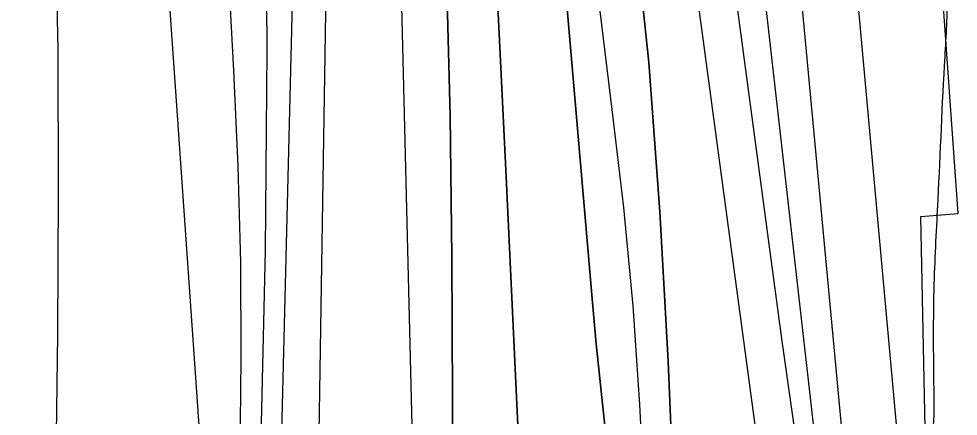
# Model space of a CAD drawing. Extents: x 3392644 to 3430565, y 576657 to 602123.
# Drawn here: x 3404123.2 to 3404596.4, y 587298.9 to 587498.8 of the extents above; entities that cross this region are included whole.
import ezdxf

# ---------------------------------------------------------------- set-up
doc = ezdxf.new("R2010")
doc.units = 0
for name, color, linetype in [('V-RIVR-EDGE', 7, 'Continuous'), ('V-RRAP-RVMT', 7, 'Continuous'), ('V-TOPO-DPTH', 7, 'Continuous'), ('V-TOPO-MAJR', 7, 'Continuous'), ('V-TOPO-MINR', 7, 'Continuous'), ('V-TOPO-WATR', 7, 'Continuous')]:
    doc.layers.add(name, color=color, linetype=linetype)

msp = doc.modelspace()

# ---------------------------------------------------------------- linework, layer by layer
at = {"layer": 'V-RIVR-EDGE'}
msp.add_spline([(3396775.14, 583083.89), (3396813.13, 583077.25), (3396878.17, 583066.49), (3396944.3, 583054.63), (3397040.4, 583038.31), (3397098.86, 583026.47), (3397143.44, 583017.58), (3397248.67, 583000.14), (3397318.11, 582991.93), (3397366.71, 582985.6), (3397425.56, 582983.99), (3397482.58, 582983.48), (3397505.25, 582983.79), (3397523.16, 582984.11), (3397535.58, 582982.98), (3397547.29, 582984.42), (3397553.5, 582984.4), (3397557.52, 582982.93), (3397564.81, 582974.5), (3397565.15, 582965), (3397563.3, 582955.5), (3397562.9, 582944.17), (3397563.63, 582940.51), (3397567.64, 582939.04), (3397569.83, 582934.65), (3397572, 582924.77), (3397574.55, 582922.94), (3397581.49, 582921.46), (3397584.79, 582923.64), (3397587.72, 582927.29), (3397589.58, 582941.18), (3397592.53, 582951.41), (3397596.2, 582957.61), (3397599.87, 582960.89), (3397604.64, 582968.56), (3397610.49, 582971.83), (3397617.81, 582975.47), (3397652.55, 582980.5), (3397688.01, 582979.68), (3397709.94, 582978.53), (3397734.79, 582976.64), (3397757.82, 582975.85), (3397782.68, 582977.62), (3397809.01, 582980.85), (3397835.7, 582984.44), (3397884.71, 582992.36), (3397923.1, 582994.82), (3397953.43, 582993.65), (3397988.88, 582988.44), (3398023.98, 582990.18), (3398046.29, 582997.44), (3398058.01, 583005.82), (3398070.83, 583016.02), (3398086.2, 583024.03), (3398111.07, 583028.35), (3398172.52, 583041.72), (3398207.99, 583048.58), (3398231.38, 583047.79), (3398261.36, 583049.18), (3398286.96, 583052.41), (3398312.56, 583059.29), (3398337.81, 583067.64), (3398383.51, 583070.45), (3398451.14, 583073.57), (3398464.66, 583070.98), (3398479.26, 583062.17), (3398495.66, 583042.02), (3398503.3, 583028.11), (3398512.79, 583021.51), (3398522.66, 583021.48), (3398535.48, 583032.42), (3398552.68, 583038.96), (3398566.94, 583038.56), (3398581.91, 583033.4), (3398603.84, 583032.25), (3398616.27, 583032.22), (3398624.31, 583030.01), (3398639.66, 583030.33), (3398675.85, 583031.71), (3398691.94, 583032.03), (3398705.09, 583030.9), (3398713.5, 583031.98), (3398731.78, 583032.67), (3398752.25, 583032.98), (3398769.08, 583035.5), (3398785.16, 583035.09), (3398791, 583033.62), (3398807.07, 583027), (3398820.95, 583021.84), (3398831.53, 583014.51), (3398866.59, 582999.07), (3398896.89, 582982.54), (3398913.68, 582974.09), (3398926.48, 582974.79), (3398937.8, 582972.94), (3398949.86, 582968.89), (3398961.91, 582965.2), (3398977.27, 582966.63), (3398994.46, 582970.97), (3399010.92, 582975.68), (3399021.17, 582979.68), (3399028.86, 582985.87), (3399040.95, 582996.08), (3399048.27, 583000.08), (3399061.07, 583002.24), (3399090.69, 583006.19), (3399115.92, 583011.24), (3399122.14, 583011.23), (3399129.44, 583009.38), (3399136.01, 583003.15), (3399140.38, 582998.39), (3399145.13, 582998.38), (3399161.95, 582999.43), (3399171.46, 583000.14), (3399183.52, 582999.75), (3399192.29, 582999.72), (3399200.71, 583002.63), (3399201.81, 583006.65), (3399202.19, 583011.4), (3399199.65, 583018.35), (3399194.91, 583023.84), (3399194.56, 583028.6), (3399194.57, 583034.81), (3399197.88, 583043.21), (3399198.26, 583048.69), (3399196.47, 583062.22), (3399193.94, 583072.83), (3399193.58, 583076.12), (3399195.42, 583080.5), (3399198.35, 583083.05), (3399203.11, 583085.6), (3399213.35, 583087.04), (3399220.29, 583086.29), (3399226.85, 583079.69), (3399239.25, 583065.77), (3399254.93, 583052.94), (3399266.62, 583046.7), (3399276.12, 583046.67), (3399289.66, 583051.03), (3399302.47, 583058.67), (3399319.32, 583073.62), (3399325.92, 583081.28), (3399329.58, 583083.83), (3399336.89, 583081.61), (3399352.22, 583075), (3399367.93, 583071.3), (3399390.22, 583066.13), (3399402.65, 583065.73), (3399440.31, 583069.3), (3399461.52, 583073.63), (3399519.3, 583081.16), (3399573.06, 583094.92), (3399604.89, 583102.52), (3399633.41, 583107.57), (3399653.88, 583106.42), (3399671.07, 583108.57), (3399695.94, 583113.63), (3399715.33, 583122.35), (3399740.23, 583137.28), (3399751.59, 583151.14), (3399762.22, 583164.27), (3399774.68, 583175.94), (3399784.2, 583182.5), (3399792.63, 583189.06), (3399795.57, 583195.99), (3399799.59, 583197.45), (3399802.52, 583197.44), (3399809.45, 583193.77), (3399814.94, 583193.75), (3399821.88, 583194.1), (3399845.3, 583201.72), (3399905.65, 583216.56), (3399931.26, 583225.27), (3399967.47, 583235.05), (3399992.35, 583244.13), (3400000.42, 583253.24), (3400007.74, 583257.61), (3400018.35, 583260.51), (3400031.88, 583262.31), (3400047.97, 583265.19), (3400055.29, 583270.65), (3400066.64, 583276.11), (3400079.44, 583279), (3400083.83, 583280.45), (3400095.54, 583285.18), (3400101.39, 583285.53), (3400125.89, 583289.85), (3400153.69, 583298.56), (3400192.84, 583311.99), (3400239.67, 583327.59), (3400291.98, 583342.08), (3400327.1, 583352.23), (3400354.52, 583356.18), (3400375.01, 583360.89), (3400387.44, 583364.88), (3400390, 583364.14), (3400389.25, 583357.93), (3400389.25, 583356.1), (3400393.62, 583348.41), (3400397.25, 583337.8), (3400401.98, 583328.65), (3400413.64, 583316.56), (3400424.96, 583308.85), (3400439.21, 583307.36), (3400460.42, 583310.59), (3400467.01, 583315.33), (3400473.24, 583320.43), (3400475.46, 583330.66), (3400471.53, 583368.32), (3400471.56, 583380.39), (3400472.3, 583385.5), (3400478.16, 583390.24), (3400480.38, 583399.01), (3400481.48, 583402.66), (3400485.15, 583405.94), (3400498.32, 583410.66), (3400503.81, 583414.67), (3400508.21, 583419.41), (3400517, 583425.6), (3400522.86, 583431.8), (3400535.67, 583435.79), (3400564.57, 583444.13), (3400601.51, 583453.54), (3400634.06, 583462.23), (3400664.06, 583471.66), (3400688.58, 583481.84), (3400707.98, 583491.29), (3400725.92, 583502.58), (3400759.21, 583514.93), (3400794.34, 583529.1), (3400829.1, 583542.54), (3400868.99, 583559.25), (3400880.69, 583563.25), (3400906.68, 583575.61), (3400920.95, 583582.89), (3400934.49, 583585.78), (3400950.95, 583590.12), (3400981.32, 583603.21), (3401005.11, 583615.94), (3401022.67, 583620.65), (3401047.18, 583628.63), (3401067.67, 583634.8), (3401097.3, 583646.06), (3401115.59, 583651.49), (3401142.3, 583657.64), (3401149.62, 583661.64), (3401161.69, 583667.1), (3401193.53, 583681.64), (3401226.83, 583695.82), (3401250.24, 583702.34), (3401263.42, 583711.08), (3401269.29, 583717.28), (3401275.87, 583719.82), (3401291.97, 583724.17), (3401309.52, 583727.41), (3401322.7, 583735.79), (3401344.66, 583746.34), (3401352.71, 583749.97), (3401362.22, 583751.78), (3401379.42, 583760.51), (3401398.82, 583769.6), (3401425.17, 583782.33), (3401447.87, 583793.97), (3401460.31, 583801.61), (3401469.83, 583807.8), (3401481.17, 583811.8), (3401489.22, 583812.87), (3401505.33, 583824.9), (3401519.25, 583833.64), (3401536.81, 583842.73), (3401545.23, 583847.46), (3401556.22, 583853.65), (3401577.08, 583864.93), (3401601.24, 583877.3), (3401634.54, 583893.67), (3401648.83, 583904.6), (3401672.26, 583919.89), (3401702.65, 583940.65), (3401720.23, 583955.23), (3401724.63, 583960.7), (3401725.38, 583965.45), (3401725.76, 583971.67), (3401726.13, 583973.49), (3401728.69, 583974.22), (3401733.05, 583964.7), (3401734.88, 583964.7), (3401742.2, 583967.24), (3401756.11, 583975.61), (3401775.15, 583990.92), (3401800.41, 584006.21), (3401823.48, 584021.51), (3401859.37, 584047.37), (3401900.01, 584075.42), (3401938.1, 584104.2), (3401973.26, 584129.7), (3402017.57, 584163.23), (3402052, 584188.73), (3402068.49, 584206.23), (3402087.54, 584223.73), (3402105.12, 584237.21), (3402120.5, 584246.32), (3402139.91, 584263.45), (3402161.52, 584279.48), (3402205.11, 584317.02), (3402240.28, 584346.55), (3402249.43, 584352.74), (3402267, 584360.37), (3402279.09, 584369.84), (3402289.35, 584382.25), (3402295.58, 584388.45), (3402316.09, 584405.58), (3402366.26, 584439.08), (3402387.87, 584455.85), (3402402.52, 584467.87), (3402414.96, 584474.42), (3402428.14, 584479.87), (3402444.61, 584490.43), (3402463.66, 584506.1), (3402475.38, 584515.58), (3402490.4, 584526.87), (3402538.38, 584566.6), (3402565.85, 584589.93), (3402576.85, 584603.79), (3402584.19, 584615.47), (3402588.96, 584620.94), (3402605.08, 584634.06), (3402621.92, 584644.99), (3402632.54, 584652.64), (3402636.57, 584654.82), (3402639.12, 584654.08), (3402643.14, 584651.51), (3402646.06, 584651.87), (3402650.46, 584654.42), (3402655.21, 584657.33), (3402657.78, 584660.98), (3402658.15, 584663.54), (3402657.43, 584667.2), (3402657.8, 584669.75), (3402663.3, 584675.59), (3402665.15, 584682.17), (3402672.1, 584687.27), (3402682.35, 584693.45), (3402693.7, 584699.64), (3402701.76, 584708.03), (3402707.63, 584713.86), (3402719.35, 584722.61), (3402736.94, 584743.03), (3402754.54, 584764.19), (3402758.95, 584773.32), (3402762.27, 584784.64), (3402760.83, 584794.15), (3402761.57, 584796.34), (3402774.39, 584808.37), (3402790.16, 584827.71), (3402794.57, 584836.11), (3402801.88, 584838.65), (3402805.55, 584843.03), (3402807.76, 584848.87), (3402817.65, 584858.35), (3402830.1, 584866.36), (3402842.19, 584879.12), (3402850.26, 584889.7), (3402856.14, 584902.48), (3402862.74, 584909.05), (3402867.86, 584912.69), (3402878.85, 584918.88), (3402888.37, 584926.53), (3402904.49, 584941.48), (3402914.38, 584948.4), (3402928.29, 584956.41), (3402934.88, 584962.97), (3402937.82, 584966.62), (3402938.2, 584971.74), (3402937.49, 584981.24), (3402937.5, 584985.26), (3402953.25, 584998.38), (3402977.78, 585014.77), (3402996.08, 585025.33), (3403016.58, 585033.32), (3403039.62, 585040.21), (3403050.24, 585047.49), (3403059.76, 585052.22), (3403070.36, 585053.66), (3403078.04, 585055.1), (3403086.82, 585058.73), (3403115, 585071.46), (3403146.48, 585086.37), (3403132.2, 585079.82), (3403142.45, 585086.01), (3403170.26, 585097.64), (3403184.91, 585105.28), (3403217.1, 585117.27), (3403261, 585129.59), (3403315.49, 585137.86), (3403347.67, 585142.9), (3403378.02, 585148.3), (3403417.15, 585155.52), (3403455.19, 585164.93), (3403485.93, 585175.09), (3403512.28, 585188.55), (3403532.06, 585206.05), (3403547.09, 585222.46), (3403548.93, 585227.21), (3403552.23, 585230.49), (3403560.64, 585231.56), (3403567.21, 585229.72), (3403575.99, 585229.7), (3403592.09, 585238.43), (3403619.92, 585256.64), (3403671.55, 585292.34), (3403695.34, 585305.8), (3403703.02, 585307.98), (3403726.45, 585322.18), (3403748.06, 585336.38), (3403779.55, 585358.6), (3403809.21, 585377.53), (3403822.77, 585393.59), (3403849.18, 585429.71), (3403874.86, 585465.83), (3403895.4, 585495.03), (3403900.9, 585503.42), (3403902.73, 585503.78), (3403907.12, 585503.77), (3403912.25, 585507.42), (3403928.75, 585531.5), (3403948.93, 585557.77), (3403964.7, 585578.57), (3403972.02, 585584.76), (3403979.71, 585590.23), (3403995.48, 585610.29), (3404005.01, 585622.7), (3404016.37, 585633.64), (3404029.56, 585643.47), (3404037.99, 585651.5), (3404055.97, 585682.52), (3404090.08, 585725.57), (3404116.13, 585765.72), (3404146.2, 585804.39), (3404172.94, 585828.45), (3404201.19, 585866.4), (3404218.43, 585893.04), (3404241.93, 585935.75), (3404254.07, 585966.43), (3404273.19, 586011.35), (3404295.99, 586065.39), (3404324.69, 586140.26), (3404338.69, 586187.01), (3404345.72, 586217.7), (3404351.25, 586238.52), (3404360.45, 586263.72), (3404367.44, 586279.43), (3404369.3, 586292.95), (3404362.76, 586312.34), (3404363.17, 586329.88), (3404363.57, 586342.67), (3404369.08, 586353.63), (3404375.35, 586376.28), (3404377.98, 586402.59), (3404387.58, 586442.78), (3404404.86, 586483.67), (3404421.07, 586535.91), (3404432.49, 586570.61), (3404448.69, 586615.89), (3404459.02, 586653.89), (3404467.16, 586695.17), (3404471.26, 586726.6), (3404473.16, 586754.74), (3404478.79, 586815.41), (3404482.55, 586855.98), (3404480.77, 586876.82), (3404477.15, 586890.35), (3404476.43, 586897.3), (3404479.38, 586906.06), (3404487.09, 586917.74), (3404493.7, 586931.25), (3404496.67, 586951.72), (3404498.57, 586978.76), (3404518.44, 587033.91), (3404529.49, 587065.32), (3404542.74, 587101.11), (3404549.38, 587126.32), (3404556.41, 587159.57), (3404562.7, 587192.45), (3404572.3, 587229.71), (3404578.96, 587262.96), (3404583.78, 587291.46), (3404584.2, 587312.66), (3404584.33, 587365.67), (3404586.26, 587407.7), (3404589.73, 587479.7), (3404590.91, 587511.5), (3404590.2, 587522.47), (3404583.68, 587546.61), (3404570.63, 587590.51), (3404552.86, 587645.02), (3404544.13, 587665.51), (3404532.49, 587688.57), (3404524.85, 587703.21), (3404520.49, 587711.27), (3404519.77, 587718.21), (3404519.8, 587729.91), (3404518.73, 587740.88), (3404513.99, 587745.64), (3404512.17, 587750.04), (3404510.02, 587765.76)], degree=3, dxfattribs=at)
at = {"layer": 'V-RRAP-RVMT'}
msp.add_lwpolyline([(3404486.89, 586898.17), (3404501.76, 587009.42), (3404511.57, 587008.31), (3404526.34, 587138.76), (3404552.18, 587136.2), (3404565.34, 587267.71), (3404580.27, 587268), (3404577.53, 587399.39), (3404596.38, 587400.77), (3404585.66, 587552.14), (3404572.86, 587551.16), (3404572.86, 587553.45), (3404555.64, 587553.45), (3404546.21, 587671.71), (3404533.89, 587670.74), (3404533.89, 587678.95), (3404504.3, 587678.95), (3404493.37, 587798.61), (3404476.71, 587797.09), (3404476.69, 587803.87), (3404463.2, 587803.83), (3404452.88, 587926.24)], dxfattribs=at)
at = {"layer": 'V-TOPO-DPTH'}
for points in [[(3404022.02, 586039.5), (3404189.26, 586535.13), (3404221.77, 586638.28), (3404251.5, 586742.16), (3404277.04, 586847.16), (3404299.78, 586952.89), (3404337.29, 587146), (3404338.9, 587155.76), (3404340.15, 587165.55), (3404340.83, 587175.4), (3404341.15, 587185.29), (3404341.62, 587307.75), (3404341.4, 587378.89), (3404340.53, 587450.01), (3404338.68, 587521.12), (3404336.19, 587592.21), (3404314.03, 588119.34)], [(3404022.02, 586039.5), (3404189.26, 586535.13), (3404221.77, 586638.28), (3404251.5, 586742.16), (3404277.04, 586847.16), (3404299.78, 586952.89), (3404337.29, 587146), (3404338.9, 587155.76), (3404340.15, 587165.55), (3404340.83, 587175.4), (3404341.15, 587185.29), (3404341.62, 587307.75), (3404341.4, 587378.89), (3404340.53, 587450.01), (3404338.68, 587521.12), (3404336.19, 587592.21), (3404314.03, 588119.34)], [(3404214.17, 585957.59), (3404421.31, 586588.37), (3404448.69, 586677.5), (3404473.75, 586767.24), (3404495.34, 586857.88), (3404514.61, 586949.11), (3404543.85, 587102.03), (3404546.33, 587117.3), (3404548.25, 587132.63), (3404549.33, 587148.04), (3404549.84, 587163.5), (3404461.25, 588109.59)], [(3404427.32, 587917.41), (3404439.07, 587847.56), (3404507.62, 587336.55), (3404527.71, 587195.16), (3404529.32, 587159.4), (3404529.27, 587137.26), (3404529.22, 587118.53), (3404517.19, 587074.29), (3404463.94, 586885.41), (3404350.54, 586475.31), (3404240.62, 586095.85), (3404194.3, 585959.74)], [(3404427.32, 587917.41), (3404439.07, 587847.56), (3404507.62, 587336.55), (3404527.71, 587195.16), (3404529.32, 587159.4), (3404529.27, 587137.26), (3404529.22, 587118.53), (3404517.19, 587074.29), (3404463.94, 586885.41), (3404350.54, 586475.31), (3404240.62, 586095.85), (3404194.3, 585959.74)], [(3404245, 586485.84), (3404426.58, 587143.14), (3404427.54, 587147.38), (3404428.24, 587151.65), (3404428.55, 587155.97), (3404428.6, 587160.32), (3404427.49, 587191.82), (3404426.51, 587211.93), (3404425.18, 587232), (3404423.31, 587252.04), (3404421.08, 587272.04), (3404420.92, 587273.34), (3404418.47, 587293.98), (3404416.17, 587314.64), (3404414.1, 587335.33), (3404412.2, 587356.03), (3404383.66, 587686.69), (3404377.25, 587762.21), (3404370.97, 587837.74), (3404364.89, 587913.29)], [(3404364.89, 587913.29), (3404370.97, 587837.74), (3404377.25, 587762.21), (3404383.66, 587686.69), (3404412.2, 587356.03), (3404414.1, 587335.33), (3404416.17, 587314.64), (3404418.47, 587293.98), (3404420.92, 587273.34), (3404421.08, 587272.04), (3404423.31, 587252.04), (3404425.18, 587232), (3404426.51, 587211.93), (3404427.49, 587191.82), (3404428.6, 587160.32), (3404428.55, 587155.97), (3404428.24, 587151.65), (3404427.54, 587147.38), (3404426.58, 587143.14), (3404245, 586485.84)], [(3404032.79, 586043.91), (3404317.68, 586879.46), (3404332.03, 586925.11), (3404344.9, 586971.13), (3404355.56, 587017.72), (3404364.73, 587064.68), (3404370.74, 587099.94), (3404374.82, 587129.62), (3404377.61, 587159.37), (3404378.47, 587189.25), (3404378.05, 587219.2), (3404368.73, 587419.34), (3404362.9, 587539.46), (3404356.73, 587659.56), (3404350.08, 587779.64), (3404343.11, 587899.7)], [(3404343.11, 587899.7), (3404350.08, 587779.64), (3404356.73, 587659.56), (3404362.9, 587539.46), (3404368.73, 587419.34), (3404378.05, 587219.2), (3404378.47, 587189.25), (3404377.61, 587159.37), (3404374.82, 587129.62), (3404370.74, 587099.94), (3404364.73, 587064.68), (3404355.56, 587017.72), (3404344.9, 586971.13), (3404332.03, 586925.11), (3404317.68, 586879.46), (3404032.79, 586043.91)], [(3404392.74, 587887.36), (3404398.24, 587831.48), (3404404.25, 587775.67), (3404411.02, 587719.94), (3404418.3, 587664.27), (3404423.52, 587626.31), (3404432.72, 587551.61), (3404440.5, 587476.78), (3404446.13, 587401.76), (3404450.34, 587326.61), (3404456.25, 587185.01), (3404456.46, 587166.04), (3404455.92, 587147.12), (3404454.23, 587128.26), (3404451.78, 587109.45), (3404434.94, 587005.06), (3404421.81, 586934.5), (3404406.45, 586864.48), (3404387.73, 586795.29), (3404366.79, 586726.64), (3404126.48, 586002.1)], [(3404126.48, 586002.1), (3404366.79, 586726.64), (3404387.73, 586795.29), (3404406.45, 586864.48), (3404421.81, 586934.5), (3404434.94, 587005.06), (3404451.78, 587109.45), (3404454.23, 587128.26), (3404455.92, 587147.12), (3404456.46, 587166.04), (3404456.25, 587185.01), (3404450.34, 587326.61), (3404446.13, 587401.76), (3404440.5, 587476.78), (3404432.72, 587551.61), (3404423.52, 587626.31), (3404418.3, 587664.27), (3404411.02, 587719.94), (3404404.25, 587775.67), (3404398.24, 587831.48), (3404392.74, 587887.36)]]:
    msp.add_lwpolyline(points, dxfattribs=at)
at = {"layer": 'V-TOPO-MAJR'}
for points in [[(3404300.47, 588132.08), (3404323.27, 587212.46), (3404323.41, 587205.1), (3404323.5, 587197.73), (3404323.51, 587190.37), (3404323.47, 587183), (3404323.32, 587170.11), (3404323.28, 587169.19), (3404322.9, 587166.48), (3404243.8, 586818.52), (3404210.49, 586681.44), (3404174.48, 586545.11), (3404134.43, 586409.91), (3404091.69, 586275.46), (3404011.31, 586035.07)], [(3403903.66, 586070.17), (3404217.55, 587166.79), (3404218.84, 587171.39), (3404220.08, 587176), (3404221.24, 587180.63), (3404221.63, 587184.33), (3404221.59, 587186.19), (3404182.71, 587743.31), (3404178.02, 587809.12), (3404173.2, 587874.91), (3404168.19, 587940.69)]]:
    msp.add_lwpolyline(points, dxfattribs=at)
at = {"layer": 'V-TOPO-MINR'}
for points in [[(3404199.6, 585951.4), (3404309.22, 586284.52), (3404353.4, 586424.46), (3404395.33, 586565.04), (3404433.87, 586706.59), (3404470.15, 586848.78), (3404534.47, 587114.18), (3404536.53, 587124.2), (3404538.12, 587134.27), (3404539.01, 587144.43), (3404539.42, 587154.65), (3404425.24, 588158.23)], [(3403929.07, 586080.91), (3404008, 586321.41), (3404051.16, 586459.27), (3404091.77, 586597.85), (3404128.56, 586737.49), (3404162.8, 586877.83), (3404230.45, 587172.71), (3404231.43, 587177.67), (3404232.21, 587182.65), (3404232.67, 587187.67), (3404232.94, 587192.72), (3404234.77, 587279.38), (3404235.24, 587327.77), (3404235, 587376.14), (3404233.67, 587424.5), (3404231.62, 587472.84), (3404196.01, 588135.45)], [(3404314.03, 588119.34), (3404336.19, 587592.21), (3404338.68, 587521.12), (3404340.53, 587450.01), (3404341.4, 587378.89), (3404341.62, 587307.75), (3404341.15, 587185.29), (3404340.83, 587175.4), (3404340.15, 587165.55), (3404338.9, 587155.76), (3404337.29, 587146), (3404299.78, 586952.89), (3404277.04, 586847.16), (3404251.5, 586742.16), (3404221.77, 586638.28), (3404189.26, 586535.13), (3404022.02, 586039.5)], [(3403998.16, 586081.47), (3404001.43, 586094.13), (3404004.98, 586108.61), (3404009.8, 586128.56), (3404014.53, 586148.54), (3404019.11, 586168.55), (3404023.61, 586188.58), (3404238.43, 587161.11), (3404240.33, 587171.09), (3404241.84, 587181.11), (3404242.76, 587191.21), (3404243.29, 587201.35), (3404247.43, 587382.23), (3404248.42, 587482.82), (3404247.66, 587583.37), (3404244.29, 587683.87), (3404239.16, 587784.34), (3404217.98, 588115.09)], [(3404214.17, 585957.59), (3404421.31, 586588.37), (3404448.69, 586677.5), (3404473.75, 586767.24), (3404495.34, 586857.88), (3404514.61, 586949.11), (3404543.85, 587102.03), (3404546.33, 587117.3), (3404548.25, 587132.63), (3404549.33, 587148.04), (3404549.84, 587163.5), (3404461.25, 588109.59)], [(3403832.34, 586089.27), (3403842.47, 586109.1), (3403850.89, 586129.95), (3404004.66, 586599.87), (3404034.43, 586697.62), (3404061.48, 586796.07), (3404084.45, 586895.54), (3404104.69, 586995.71), (3404138, 587179.98), (3404139.33, 587188.54), (3404140.38, 587197.14), (3404140.99, 587205.77), (3404141.31, 587214.43), (3404142.91, 587340.01), (3404143.3, 587411.47), (3404143, 587482.93), (3404141.65, 587554.37), (3404139.61, 587625.8), (3404122.28, 588109.28)], [(3404305.71, 586024.36), (3404328.44, 586095.13), (3404350.05, 586166.22), (3404369.98, 586237.81), (3404388.78, 586309.72), (3404419.88, 586434.65), (3404442, 586522.8), (3404464.34, 586610.9), (3404487.02, 586698.91), (3404509.92, 586786.86), (3404534.89, 586882.04), (3404544.75, 586922.51), (3404553.65, 586963.17), (3404561.11, 587004.11), (3404567.62, 587045.25), (3404570.74, 587067.52), (3404574.21, 587097.71), (3404576.68, 587127.97), (3404577.65, 587158.3), (3404492.27, 588097.15)], [(3404000.69, 586030.6), (3404056.42, 586197.4), (3404086.18, 586290.71), (3404114.23, 586384.5), (3404139.72, 586479.03), (3404163.49, 586574.04), (3404206.29, 586755.58), (3404221.42, 586824.98), (3404234.97, 586894.65), (3404246.17, 586964.74), (3404255.79, 587035.11), (3404266.66, 587126.06), (3404269.27, 587151.2), (3404271.36, 587176.36), (3404272.67, 587201.58), (3404273.46, 587226.84), (3404285.86, 588010.24)], [(3404269.42, 586254.93), (3404493.77, 587051.85), (3404497.24, 587064.17), (3404500.7, 587076.49), (3404504.16, 587088.81), (3404507.62, 587101.13), (3404512.88, 587119.9), (3404513.61, 587122.85), (3404514.21, 587125.82), (3404514.61, 587128.83), (3404514.89, 587131.85), (3404514.98, 587134.89), (3404514.95, 587137.92), (3404514.75, 587140.94), (3404514.44, 587143.97), (3404479.24, 587405.27), (3404466.01, 587502.41), (3404452.61, 587599.54), (3404438.93, 587696.62), (3404425.08, 587793.68), (3404403.7, 587941.96)], [(3404107.36, 585994.01), (3404215.72, 586319.79), (3404259.31, 586456.39), (3404300.64, 586593.64), (3404338.59, 586731.87), (3404374.28, 586870.74), (3404437, 587127.79), (3404439.19, 587138.67), (3404440.77, 587149.61), (3404441.44, 587160.65), (3404441.51, 587171.75), (3404438.57, 587255.17), (3404436.11, 587304.82), (3404432.71, 587354.39), (3404427.89, 587403.84), (3404422.13, 587453.22), (3404415.97, 587502.57), (3404410.22, 587551.97), (3404405.09, 587601.43), (3404400.37, 587650.94), (3404386.42, 587807.7), (3404381.53, 587863.08), (3404376.69, 587918.48)], [(3404245, 586485.84), (3404426.58, 587143.14), (3404427.54, 587147.38), (3404428.24, 587151.65), (3404428.55, 587155.97), (3404428.6, 587160.32), (3404427.49, 587191.82), (3404426.51, 587211.93), (3404425.18, 587232), (3404423.31, 587252.04), (3404421.08, 587272.04), (3404420.92, 587273.34), (3404418.47, 587293.98), (3404416.17, 587314.64), (3404414.1, 587335.33), (3404412.2, 587356.03), (3404383.66, 587686.69), (3404377.25, 587762.21), (3404370.97, 587837.74), (3404364.89, 587913.29)], [(3404032.79, 586043.91), (3404317.68, 586879.46), (3404332.03, 586925.11), (3404344.9, 586971.13), (3404355.56, 587017.72), (3404364.73, 587064.68), (3404370.74, 587099.94), (3404374.82, 587129.62), (3404377.61, 587159.37), (3404378.47, 587189.25), (3404378.05, 587219.2), (3404368.73, 587419.34), (3404362.9, 587539.46), (3404356.73, 587659.56), (3404350.08, 587779.64), (3404343.11, 587899.7)], [(3403990.09, 586026.14), (3404021.67, 586120.67), (3404038.57, 586173.54), (3404054.57, 586226.67), (3404069.19, 586280.19), (3404082.9, 586333.98), (3404094.91, 586383.82), (3404113.34, 586462.85), (3404130.96, 586542.05), (3404147.37, 586621.52), (3404162.98, 586701.15), (3404247.27, 587149.33), (3404249.73, 587164.4), (3404251.7, 587179.52), (3404252.94, 587194.72), (3404253.68, 587209.98), (3404264.38, 587641.59), (3404265.16, 587724.59), (3404264.25, 587807.55), (3404260.8, 587890.44)], [(3404126.48, 586002.1), (3404366.79, 586726.64), (3404387.73, 586795.29), (3404406.45, 586864.48), (3404421.81, 586934.5), (3404434.94, 587005.06), (3404451.78, 587109.45), (3404454.23, 587128.26), (3404455.92, 587147.12), (3404456.46, 587166.04), (3404456.25, 587185.01), (3404450.34, 587326.61), (3404446.13, 587401.76), (3404440.5, 587476.78), (3404432.72, 587551.61), (3404423.52, 587626.31), (3404418.3, 587664.27), (3404411.02, 587719.94), (3404404.25, 587775.67), (3404398.24, 587831.48), (3404392.74, 587887.36)]]:
    msp.add_lwpolyline(points, dxfattribs=at)
at = {"layer": 'V-TOPO-WATR'}
msp.add_lwpolyline([(3404427.32, 587917.41), (3404439.07, 587847.56), (3404507.62, 587336.55), (3404527.71, 587195.16), (3404529.32, 587159.4), (3404529.27, 587137.26), (3404529.22, 587118.53), (3404517.19, 587074.29), (3404463.94, 586885.41), (3404350.54, 586475.31), (3404240.62, 586095.85), (3404194.3, 585959.74)], dxfattribs=at)

doc.saveas('drawing.dxf')
